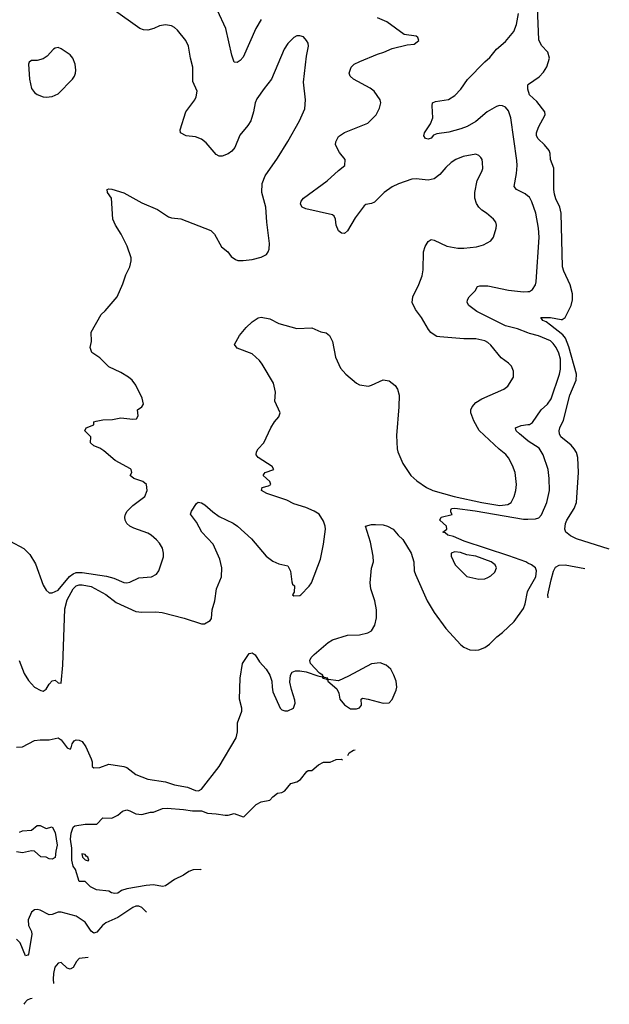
# Model space of a CAD drawing. Header units: inches. Extents: x 2001573 to 2220545, y 644482 to 846830.
# Tile 747 of 755: x 2216592 to 2220545, y 750442 to 757049. Entities that reach past the tile are written whole.
import ezdxf

# ---------------------------------------------------------------- set-up
doc = ezdxf.new("R2010")
doc.units = ezdxf.units.IN
doc.header["$MEASUREMENT"] = 0
doc.layers.add('C2715', color=7, linetype='Continuous')
doc.layers.add('C2725', color=7, linetype='Continuous')

msp = doc.modelspace()

# ---------------------------------------------------------------- linework, layer by layer
at = {"layer": 'C2715', "color": 5}
for points, elevation in [([(2216528.6, 753550), (2216619.4, 753499.4), (2216660.6, 753460.6), (2216697.1, 753397.1), (2216750, 753253.4), (2216770, 753222), (2216790, 753204), (2216810, 753202.8), (2216850, 753220.4), (2216926.5, 753313.5), (2216949.6, 753330.4), (2216970, 753338.7), (2217010, 753339.5), (2217174.7, 753314.7), (2217222.2, 753302.2), (2217290, 753272.8), (2217310, 753269.3), (2217330, 753274.4), (2217390, 753303), (2217475.3, 753310), (2217510, 753327.3), (2217525.2, 753350), (2217555.6, 753444.4), (2217556.3, 753470), (2217550, 753502), (2217530, 753536), (2217510, 753558), (2217473.2, 753590), (2217450, 753603.7), (2217356.1, 753636.1), (2217329.2, 753650), (2217310, 753669.2), (2217299.5, 753690), (2217297, 753710), (2217300.7, 753730), (2217311.6, 753750), (2217350, 753788.5), (2217431.3, 753850), (2217446.6, 753890), (2217442, 753930), (2217417, 753950), (2217358, 753970), (2217332, 753990), (2217342.9, 754010), (2217339.5, 754030), (2217334.1, 754034.1), (2217232.3, 754090), (2217155.7, 754155.7), (2217130, 754173), (2217089.3, 754190), (2217066, 754210), (2217068.7, 754250), (2217029, 754290), (2217038, 754310), (2217088, 754330), (2217088.7, 754350), (2217104.2, 754355.8), (2217150, 754364.2), (2217214, 754366), (2217270, 754378.3), (2217350, 754368.3), (2217374, 754370), (2217385.6, 754390), (2217380.9, 754430), (2217410, 754450.7), (2217422.9, 754470), (2217413.6, 754510), (2217370, 754596), (2217345.1, 754630), (2217322, 754650), (2217270, 754681.3), (2217190, 754719.5), (2217130, 754779.3), (2217076, 754816), (2217064, 754850), (2217073.2, 754890), (2217070, 754952), (2217138, 755070), (2217164.7, 755095.3), (2217245.1, 755190), (2217283.3, 755276.7), (2217303.8, 755336.2), (2217331.4, 755390), (2217339.6, 755430), (2217338.4, 755450), (2217312, 755530), (2217272.3, 755610), (2217233.2, 755670), (2217216, 755710), (2217207.3, 755850), (2217180.7, 755890), (2217179.3, 755910), (2217190, 755914.3), (2217210, 755912.2), (2217290, 755887.9), (2217410, 755820.9), (2217515, 755775), (2217590, 755726.7), (2217610, 755719.6), (2217671.7, 755711.7), (2217873.7, 755633.7), (2217897, 755610), (2217945.4, 755525.4), (2217986.7, 755490), (2218010, 755460.7), (2218038.5, 755438.5), (2218053.4, 755433.4), (2218090, 755432.7), (2218150, 755439.5), (2218210, 755454.6), (2218246.2, 755473.8), (2218258.7, 755490), (2218265.1, 755510), (2218266.9, 755546.9), (2218248.3, 755690), (2218243.1, 755790), (2218216.1, 755890), (2218217.2, 755950), (2218238.2, 756001.8), (2218320.7, 756119.3), (2218390, 756230.6), (2218467.8, 756370), (2218502.9, 756450), (2218507.6, 756510), (2218495.1, 756630), (2218515.9, 756804.1), (2218529.4, 756870), (2218526.6, 756890), (2218516, 756910), (2218493.8, 756933.8), (2218470, 756941.2), (2218450, 756939.3), (2218430, 756929.3), (2218390, 756889.3), (2218364.9, 756850), (2218280.9, 756650), (2218230, 756587.6), (2218182.5, 756517.5), (2218170.3, 756490), (2218159, 756430), (2218141.3, 756370), (2218121.8, 756338.2), (2218067, 756273), (2218033.4, 756190), (2218013.9, 756166.1), (2217990, 756148), (2217950, 756133.3), (2217930, 756133.6), (2217910, 756145.1), (2217842.2, 756222.2), (2217810, 756246), (2217770, 756262.6), (2217708.7, 756270), (2217669.4, 756290), (2217667.8, 756310), (2217706.2, 756430), (2217765.7, 756510), (2217775.8, 756530), (2217780.7, 756570), (2217753, 756633), (2217752.8, 756730), (2217736.9, 756790), (2217723, 756870), (2217705.6, 756910), (2217650, 756978.4), (2217630, 756996.9), (2217610, 757007.8), (2217570, 757015.1), (2217530, 757008), (2217490.2, 756989.8), (2217450, 756978.5), (2217421.6, 756981.6), (2217398, 756990), (2217217.7, 757117.7)], 280), ([(2218210, 757049.6), (2218174.7, 756990), (2218090, 756798), (2218070, 756775.1), (2218050, 756761.2), (2218030, 756764), (2218014, 756810), (2217974.2, 756990), (2217917.6, 757110)], 260), ([(2220000, 755865.2), (2219981, 755881), (2219922.9, 755910), (2219907.1, 755930), (2219923, 756016.9), (2219927.2, 756070), (2219924.9, 756104.9), (2219884.2, 756390), (2219870, 756438), (2219850, 756462.6), (2219830, 756471.6), (2219810, 756472.2), (2219790, 756465.6), (2219726.5, 756430), (2219650, 756365.7), (2219593, 756333), (2219550, 756315.9), (2219470, 756293), (2219390, 756283.7), (2219367.1, 756272.9), (2219350, 756254), (2219330, 756247.3), (2219312.5, 756252.5), (2219302.7, 756270), (2219307.3, 756290), (2219346.9, 756350), (2219362.6, 756390), (2219356.9, 756470), (2219360.9, 756490), (2219380.1, 756499.9), (2219466.9, 756513.1), (2219510, 756539.5), (2219550, 756582.4), (2219593.8, 756646.2), (2219710, 756764.9), (2219744.9, 756795.1), (2219790, 756850.3), (2219850, 756902.4), (2219905.7, 756970), (2219923.3, 757016.7), (2219935.9, 757090)], 240), ([(2216588.6, 752748.6), (2216622.3, 752662.3), (2216650, 752614.8), (2216690, 752570.8), (2216732.9, 752547.1), (2216750, 752544), (2216770, 752557.3), (2216789.8, 752590.2), (2216810, 752613), (2216830, 752618), (2216850, 752599.3), (2216870, 752597.3), (2216881.9, 752718.1), (2216895.1, 753095.1), (2216910, 753155.8), (2216950, 753229), (2216970, 753250.2), (2216990, 753256.9), (2217010, 753256.1), (2217070, 753244.9), (2217170, 753192.7), (2217238, 753138), (2217370, 753076.9), (2217410, 753072.6), (2217503.6, 753076.4), (2217547.3, 753070), (2217694, 753034), (2217810, 752994.9), (2217830, 752995.3), (2217870, 753017.3), (2217878.4, 753030), (2217882.2, 753090), (2217899.7, 753150), (2217911.2, 753230), (2217944, 753310), (2217946.4, 753370), (2217933.5, 753430), (2217888.6, 753528.6), (2217814, 753610), (2217776.3, 753676.3), (2217736, 753730), (2217742.7, 753750), (2217777, 753803), (2217789.3, 753810.7), (2217810, 753807), (2217834, 753794), (2217886.3, 753746.3), (2217930, 753714.3), (2218024, 753670), (2218051.3, 753651.3), (2218146, 753566), (2218245.5, 753450), (2218290, 753416.3), (2218330, 753397.3), (2218390, 753384.7), (2218407.9, 753347.9), (2218416, 753276), (2218421, 753261), (2218434, 753250), (2218432, 753208), (2218422, 753190), (2218430, 753182), (2218470, 753184.7), (2218478, 753190), (2218532.9, 753247.1), (2218548.7, 753270), (2218609.3, 753430), (2218629.6, 753530), (2218641.6, 753630), (2218640.5, 753650), (2218630, 753684), (2218599.5, 753730), (2218567, 753750), (2218510, 753775.4), (2218430, 753800.6), (2218383.7, 753823.7), (2218249.2, 753870), (2218214, 753890), (2218218, 753910), (2218259.5, 753920.5), (2218275.3, 753930), (2218269, 753950), (2218225.2, 753990), (2218230, 754002), (2218238, 754010), (2218295.3, 754030), (2218285.2, 754050), (2218190.9, 754110.9), (2218178, 754130), (2218178.9, 754150), (2218191.6, 754170), (2218229.4, 754210), (2218276, 754310), (2218301.2, 754350), (2218330, 754384.7), (2218339.3, 754410), (2218302, 754490), (2218306, 754550), (2218293, 754610), (2218218.4, 754738.4), (2218200.9, 754760.9), (2218150, 754807.6), (2218050, 754845.6), (2218031.6, 754870), (2218065.4, 754930), (2218110, 754983.5), (2218150, 755021.5), (2218190, 755048.7), (2218210, 755051.7), (2218270, 755041.1), (2218330.3, 755010.3), (2218450, 754975.5), (2218550, 754982), (2218610, 754954.9), (2218646.6, 754946.6), (2218668.7, 754928.7), (2218688.4, 754890), (2218710, 754784.7), (2218743, 754710), (2218779.1, 754670), (2218850, 754610.6), (2218870, 754598), (2218930, 754590.5), (2218950, 754595.5), (2219030, 754632.4), (2219070, 754625.5), (2219110, 754593.4), (2219125.5, 754570), (2219135.8, 754530), (2219134.9, 754450), (2219117.6, 754257.6), (2219122, 754170), (2219126.7, 754150), (2219161.6, 754070), (2219215.5, 753990), (2219253.9, 753953.9), (2219318.7, 753910), (2219363.1, 753890), (2219505.7, 753850), (2219690, 753809.8), (2219810.3, 753789.7), (2219864, 753796), (2219886.3, 753810), (2219907.1, 753850), (2219919.7, 753890), (2219923.1, 753930), (2219914.5, 754010), (2219897.3, 754057.3), (2219868.8, 754108.8), (2219851.4, 754131.4), (2219806.5, 754166.5), (2219672.1, 754292.2), (2219636.9, 754356.9), (2219617.6, 754410), (2219618, 754430), (2219625.4, 754450), (2219650, 754480.3), (2219690, 754504.2), (2219839, 754570), (2219865.2, 754590), (2219902, 754650), (2219902, 754690), (2219890, 754724), (2219870, 754744.5), (2219820.1, 754780.1), (2219750, 754864.2), (2219730, 754882.4), (2219710, 754892.8), (2219650, 754906.6), (2219570, 754906.6), (2219410, 754919.6), (2219390, 754922.9), (2219370, 754934), (2219349.5, 754950), (2219334, 754970), (2219286, 755050), (2219244.9, 755104.9), (2219224.4, 755150), (2219228.5, 755190), (2219268.8, 755271.2), (2219291.1, 755330), (2219298, 755370), (2219298.8, 755490), (2219310, 755527.7), (2219330, 755560.5), (2219350, 755572.7), (2219370, 755570.4), (2219456, 755530), (2219530, 755516), (2219570, 755514.6), (2219654.9, 755525.1), (2219702.5, 755537.5), (2219750, 755564), (2219769.5, 755590), (2219786.6, 755650), (2219789.3, 755670), (2219785.2, 755690), (2219769.2, 755710), (2219722.7, 755750), (2219690, 755769.6), (2219670, 755789.6), (2219655, 755815), (2219644.2, 755850), (2219643.9, 755890), (2219660.4, 755970), (2219691.3, 756030), (2219696.9, 756050), (2219696.2, 756090), (2219691.8, 756110), (2219683.3, 756123.3), (2219670, 756137.2), (2219650, 756146), (2219566, 756130), (2219517.3, 756110), (2219485.5, 756090), (2219450, 756057.6), (2219408.7, 756010), (2219370, 755981.7), (2219330, 755972), (2219250, 755979.8), (2219221.8, 755978.2), (2219132, 755948), (2219090, 755927), (2219035.6, 755890), (2218970, 755824.1), (2218950, 755815), (2218912.2, 755807.8), (2218901.1, 755798.9), (2218840.8, 755719.2), (2218790, 755631.6), (2218770, 755614.3), (2218750, 755615.4), (2218730, 755631.6), (2218714.2, 755670), (2218709.7, 755710), (2218701.3, 755730), (2218690, 755739.1), (2218510, 755778.7), (2218486.3, 755790), (2218474, 755810), (2218478.3, 755830), (2218495.6, 755850), (2218652.5, 755967.5), (2218730, 756037.6), (2218772.7, 756070), (2218774, 756110), (2218736.9, 756156.9), (2218709.5, 756210), (2218711.4, 756230), (2218730, 756263.8), (2218770, 756291.6), (2218925.8, 756354.2), (2218982.7, 756410), (2219004.4, 756455.6), (2219013.3, 756490), (2219009.6, 756510), (2218969.5, 756570), (2218940.9, 756590), (2218829.8, 756649.8), (2218807.8, 756670), (2218800.5, 756690), (2218814, 756730), (2218835.1, 756750), (2218871.9, 756768.2), (2218990, 756817.6), (2219034, 756830), (2219090, 756856.3), (2219190, 756878.8), (2219236.5, 756883.5), (2219268.7, 756910), (2219262, 756930), (2219250, 756937.2), (2219170, 756949.2), (2219054.3, 757034.3), (2218990, 757060.7)], 260), ([(2220000, 756582.3), (2219998, 756590), (2219999, 756610), (2220000, 756611.3)], 220), ([(2220000, 754946.8), (2219930, 754974.6), (2219850, 754995), (2219656.9, 755090), (2219602.4, 755130), (2219593.3, 755150), (2219593.6, 755170), (2219605.1, 755190), (2219646.6, 755230), (2219662.3, 755257.7), (2219676.6, 755263.4), (2219730, 755262.7), (2219870, 755232.9), (2219970, 755222.4), (2220000, 755224.9)], 240), ([(2220000, 754223.2), (2219942.7, 754270), (2219921.7, 754290), (2219915.6, 754310), (2219954.9, 754325.1), (2220000, 754332)], 240), ([(2220000, 753402.4), (2219984.8, 753410), (2219872.3, 753452.3), (2219573, 753550), (2219500.5, 753580.5), (2219463.7, 753590), (2219444.6, 753604.6), (2219429, 753610), (2219455.3, 753630), (2219454, 753650), (2219409, 753690), (2219418, 753710), (2219491.9, 753728.1), (2219483.2, 753743.2), (2219482, 753758), (2219488, 753770), (2219509, 753771), (2219646.8, 753753.2), (2219970, 753697.6), (2220000, 753698.3)], 240), ([(2216570, 752168.5), (2216610, 752170.2), (2216690, 752212.8), (2216730, 752217.7), (2216790, 752216.5), (2216850, 752230.4), (2216870, 752217.6), (2216910, 752163.6), (2216930, 752154.4), (2216937.1, 752162.9), (2216943.8, 752190), (2216956.8, 752210), (2216970, 752217.2), (2216990, 752215.3), (2217010, 752204.8), (2217036.2, 752170), (2217071.5, 752088.5), (2217077.2, 752070), (2217077.3, 752037.3), (2217088.7, 752028.7), (2217130, 752031.8), (2217190, 752054.3), (2217290, 752037.9), (2217310.1, 752030.1), (2217370, 751984.8), (2217450, 751952.1), (2217570, 751935.9), (2217630, 751915.6), (2217718.1, 751898.1), (2217770, 751876.3), (2217790, 751874.4), (2217810, 751886.3), (2217930, 752037), (2218042.5, 752230), (2218052.9, 752270), (2218052.4, 752330), (2218080.5, 752410), (2218080.5, 752430), (2218065.4, 752490), (2218069.9, 752630), (2218086.5, 752730), (2218130, 752795.5), (2218141, 752799), (2218150, 752801.6), (2218170, 752787.3), (2218199.4, 752739.4), (2218244.9, 752690), (2218270, 752650.8), (2218282.6, 752610), (2218283.7, 752570), (2218290, 752538), (2218338, 752430), (2218350, 752418), (2218370, 752411.3), (2218390, 752411.3), (2218428, 752430), (2218438, 752462), (2218437.2, 752482.8), (2218413.6, 752553.6), (2218403.6, 752603.6), (2218407.8, 752650), (2218419.5, 752670), (2218440.1, 752679.9), (2218470, 752680.8), (2218512.1, 752672.1), (2218590, 752645.2), (2218619.5, 752640.5), (2218625.2, 752650), (2218603.1, 752663.1), (2218542.4, 752730), (2218536.9, 752750), (2218545.6, 752770), (2218566, 752790), (2218660.5, 752870), (2218690, 752886.7), (2218790, 752919.1), (2218870, 752921.1), (2218925.4, 752934.6), (2218950.9, 752949.1), (2218973.8, 752986.2), (2218984.9, 753035.1), (2218983.9, 753090), (2218972.4, 753150), (2218947.4, 753230), (2218941.7, 753270), (2218951.6, 753368.4), (2218963.6, 753410), (2218963, 753450), (2218943.7, 753543.7), (2218909.6, 753650.4), (2218950, 753661.6), (2218978.4, 753661.6), (2219030, 753658.3), (2219058.8, 753650), (2219096.3, 753630), (2219128.9, 753588.9), (2219160.5, 753560.5), (2219216.9, 753470), (2219235, 753410), (2219237.6, 753350), (2219245.1, 753325.1), (2219324.9, 753150), (2219370, 753070.4), (2219450, 752963.1), (2219550, 752853.4), (2219570, 752838), (2219610, 752821.6), (2219650, 752817.3), (2219670, 752820.7), (2219710, 752837.3), (2219741, 752859), (2219791.2, 752908.8), (2219830, 752937.1), (2219907.3, 753010), (2219970, 753097.3), (2219981.2, 753130), (2219996.2, 753210), (2220000, 753216.7)], 240), ([(2218792.8, 752111.7), (2218802, 752130), (2218830, 752148.2), (2218841.3, 752149.4)], 220), ([(2217808.6, 751345.4), (2217806.1, 751346.1), (2217755.1, 751344.9), (2217725.6, 751334.4), (2217690, 751309.7), (2217630, 751279.7), (2217570, 751238), (2217550, 751233), (2217490, 751244), (2217439.5, 751240.5), (2217310, 751217.6), (2217274.9, 751205.1), (2217250, 751187.8), (2217230, 751185.1), (2217208, 751190), (2217190, 751202), (2217106, 751210), (2217066, 751230), (2217030, 751266), (2216990, 751266), (2216966, 751346), (2216949.9, 751369.9), (2216941.4, 751410), (2216942.4, 751490), (2216932.4, 751550), (2216937.4, 751590), (2216950, 751631), (2216961.2, 751638.8), (2217030, 751650.7), (2217108.7, 751651.3), (2217150, 751694), (2217210, 751692), (2217250, 751712), (2217282, 751738), (2217310, 751746), (2217330, 751741), (2217370, 751721), (2217410, 751716), (2217470, 751731), (2217490, 751731), (2217550, 751756), (2217581.5, 751758.5), (2217690, 751750.3), (2217750, 751739.6), (2217810, 751739.5), (2217850, 751725.3), (2217910, 751721.1), (2217969.5, 751710.5), (2217990, 751710.7), (2218030, 751722.8), (2218090, 751701), (2218098, 751702), (2218176.5, 751783.5), (2218210, 751801), (2218270, 751811), (2218290, 751834.8), (2218321.5, 751858.5), (2218350, 751862.8), (2218370, 751874.8), (2218410, 751922.8), (2218450, 751934), (2218475.3, 751950), (2218516.4, 752003.6), (2218526, 752010), (2218550, 752012), (2218595.3, 752050), (2218630, 752067.3), (2218673.6, 752066.4), (2218714.6, 752085.4), (2218750, 752086), (2218756.5, 752083.4)], 220), ([(2216590, 751598), (2216610, 751606), (2216670, 751611), (2216710, 751641), (2216730, 751642.8), (2216770, 751621), (2216810, 751632), (2216830, 751596), (2216842.9, 751510), (2216833.4, 751470), (2216830, 751428), (2216810, 751415.3), (2216790, 751418), (2216770, 751428.7), (2216732.7, 751432.7), (2216690, 751469.3), (2216670, 751472.7), (2216610, 751458.4), (2216570, 751466)], 220), ([(2217441.3, 751059.5), (2217410, 751091.1), (2217390, 751099.9), (2217370, 751100.2), (2217350, 751092), (2217250, 751025.6), (2217170, 750988.1), (2217146, 750970), (2217110, 750926.9), (2217090, 750920.4), (2217070, 750932.8), (2217030, 750992.9), (2216970, 751032.8), (2216870, 751059.7), (2216850, 751060.5), (2216810, 751044.2), (2216790, 751042.4), (2216730, 751073.3), (2216710, 751078.4), (2216690, 751076.2), (2216670, 751059.5), (2216649.1, 751010), (2216650.3, 750970), (2216670.1, 750930.1), (2216673, 750910), (2216650, 750778), (2216647.3, 750772.7), (2216630, 750767), (2216594.4, 750854.4), (2216570, 750880.4)], 240), ([(2217051.7, 750756.1), (2216990, 750749.6), (2216973.7, 750730), (2216951.3, 750688.7), (2216930, 750677.4), (2216910, 750685.4), (2216870, 750722.4), (2216850, 750718.7), (2216828.4, 750691.6), (2216817.6, 750650), (2216816.2, 750610), (2216819, 750581.6)], 260), ([(2216676.5, 750481.5), (2216661, 750479), (2216641.7, 750470), (2216623.2, 750450), (2216620.6, 750442.3)], 260)]:
    msp.add_lwpolyline(points, dxfattribs=dict(at, elevation=elevation))
for points, elevation in [([(2216850, 756860.9), (2216830, 756858), (2216818.8, 756850), (2216775.6, 756804.4), (2216750, 756786), (2216710, 756775.1), (2216670, 756775.1), (2216655.5, 756764.5), (2216650.5, 756750), (2216656.9, 756650), (2216670, 756587.3), (2216690, 756560.7), (2216710, 756547.3), (2216750, 756530.7), (2216770, 756527.7), (2216810, 756534), (2216850, 756551), (2216945.2, 756650), (2216959.3, 756670), (2216966, 756690), (2216969.3, 756710), (2216962.7, 756750), (2216949, 756790), (2216930, 756812.7), (2216870, 756852.7)], 320), ([(2219510, 753478), (2219485.5, 753470), (2219484.4, 753450), (2219511.9, 753391.9), (2219590, 753313.4), (2219670, 753295.5), (2219710, 753298), (2219730, 753305.5), (2219750, 753316.3), (2219778, 753342), (2219789.6, 753370), (2219780.7, 753390), (2219753, 753410), (2219650, 753448.2), (2219590, 753457), (2219546.7, 753473.3)], 260), ([(2219010, 752732.3), (2218950, 752726.6), (2218796.1, 752643.9), (2218730, 752613.6), (2218661.2, 752621.2), (2218659, 752630), (2218634.5, 752634.5), (2218630, 752642), (2218621, 752639), (2218624.9, 752630), (2218646.2, 752626.2), (2218658.8, 752618.8), (2218657.3, 752610), (2218719, 752559), (2218730.7, 752530.7), (2218738, 752490), (2218770, 752450.7), (2218810, 752424.9), (2218850, 752424.9), (2218869.3, 752430.7), (2218884, 752450), (2218882, 752490), (2218890, 752496), (2218929.4, 752490.6), (2219030, 752462), (2219070, 752466), (2219090, 752486.8), (2219115.6, 752550), (2219119.6, 752570), (2219115.6, 752610), (2219101.6, 752650), (2219079.6, 752690), (2219050, 752718.4)], 240), ([(2217008.1, 751451.9), (2217012, 751430), (2217030, 751412), (2217050, 751406), (2217055.3, 751410), (2217048, 751430), (2217036.5, 751436.5), (2217030, 751448)], 220)]:
    msp.add_lwpolyline(points, close=True, dxfattribs=dict(at, elevation=elevation))
at = {"layer": 'C2725', "color": 5}
for points, elevation in [([(2220000, 756611.3), (2220003.7, 756616.3), (2220074.2, 756665.8), (2220104.1, 756695.9), (2220126.8, 756733.2), (2220143.7, 756790), (2220132.7, 756830), (2220090, 756876), (2220072.5, 756912.5), (2220063.9, 757130), (2220041.3, 757270), (2220047, 757330), (2220026.8, 757386.8), (2220019.1, 757470), (2220000, 757536.5)], 220), ([(2220545.4, 753495.6), (2220326.1, 753566.1), (2220285.3, 753585.3), (2220262.4, 753602.4), (2220254.7, 753610), (2220247.1, 753630), (2220252.1, 753667.9), (2220260.6, 753690), (2220310, 753768.5), (2220325.9, 753810), (2220337.8, 754010), (2220333.7, 754110), (2220325.1, 754145.1), (2220310.8, 754170), (2220290, 754193.3), (2220220.9, 754250), (2220212.1, 754270), (2220209.7, 754290), (2220214, 754310), (2220238.9, 754361.1), (2220279.7, 754530), (2220322.8, 754630), (2220326, 754670), (2220274.5, 754854.5), (2220251.2, 754911.2), (2220233.6, 754933.6), (2220150, 754999.8), (2220121, 755021), (2220099.5, 755030), (2220086, 755050), (2220150, 755050.9), (2220221.9, 755038.1), (2220230, 755038.1), (2220250, 755049.4), (2220289.2, 755130), (2220298.8, 755170), (2220299.1, 755210), (2220283.1, 755270), (2220240.4, 755360.4), (2220230.6, 755390.6), (2220223.2, 755750), (2220213.7, 755790), (2220186.8, 755846.8), (2220178.3, 755878.3), (2220173.9, 755910), (2220172.5, 756052.5), (2220151.2, 756110), (2220149.7, 756150), (2220141.3, 756170), (2220111.8, 756210), (2220068.9, 756248.9), (2220058.3, 756270), (2220057.7, 756290), (2220070, 756327.3), (2220114.5, 756410), (2220112.3, 756430), (2220060.5, 756500.5), (2220010, 756543.7), (2220000, 756582.3)], 220), ([(2220000, 755224.9), (2220010, 755225.7), (2220030, 755238), (2220049.7, 755270), (2220055.4, 755290), (2220074.2, 755590), (2220070.9, 755650), (2220051.7, 755750), (2220026.6, 755826.6), (2220010, 755856.9), (2220000, 755865.2)], 240), ([(2220000, 754332), (2220010, 754333.5), (2220030, 754345.4), (2220089.3, 754430.7), (2220130.5, 754469.5), (2220156.2, 754503.8), (2220210.8, 754670), (2220217.3, 754702.7), (2220218.1, 754770), (2220207.3, 754810), (2220189, 754850), (2220170, 754876.2), (2220150, 754894.1), (2220070, 754927.9), (2220010, 754942.8), (2220000, 754946.8)], 240), ([(2220000, 753698.3), (2220050, 753699.4), (2220073.1, 753706.9), (2220090, 753726.4), (2220125.6, 753810), (2220145.3, 753890), (2220143.1, 753970), (2220134.5, 754030), (2220102.4, 754130), (2220074.7, 754174.7), (2220001.7, 754221.7), (2220000, 754223.2)], 240), ([(2220000, 753216.7), (2220052.2, 753310), (2220058, 753350), (2220050.8, 753370), (2220024.5, 753390), (2220000, 753402.4)], 240), ([(2220134.6, 753169.5), (2220133.9, 753190), (2220154.9, 753290), (2220171.8, 753348.2), (2220184.4, 753375.6), (2220210, 753389.7), (2220250.5, 753390.5), (2220381.5, 753365.5)], 220)]:
    msp.add_lwpolyline(points, dxfattribs=dict(at, elevation=elevation))

doc.saveas('drawing.dxf')
